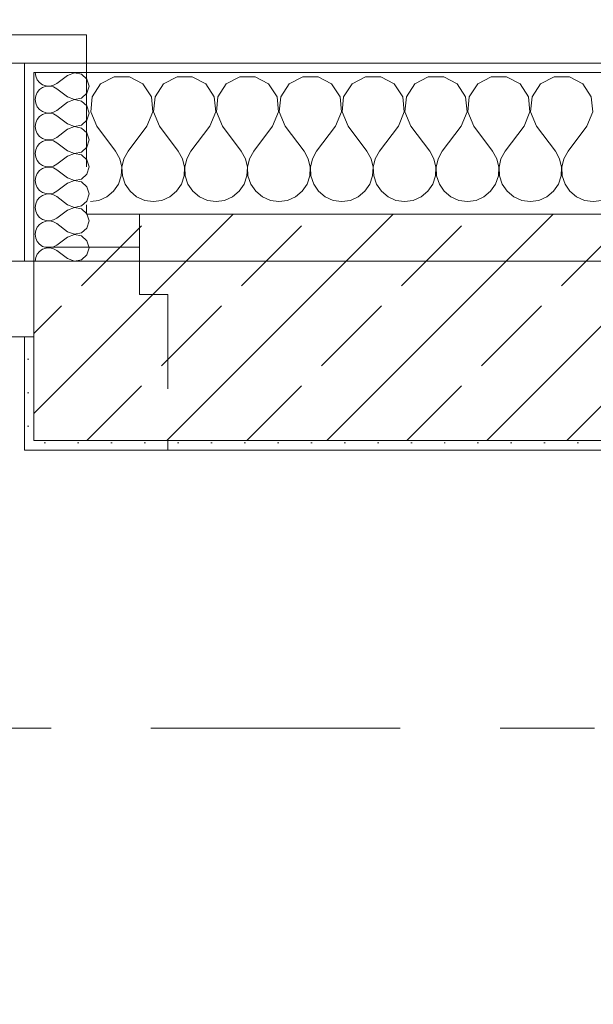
# Model space of a CAD drawing. Header units: metres. Extents: x -3.6 to 84.5, y -11 to 16.8.
# Tile 550 of 656: x 50.125 to 50.734, y 12.857 to 13.901. Entities that reach past the tile are written whole.
import ezdxf

# ---------------------------------------------------------------- set-up
doc = ezdxf.new("R2010")
doc.units = ezdxf.units.M
doc.header["$MEASUREMENT"] = 0
for name, pattern in [('Punktlinie eng', [0.0375, 0.0125, -0.025]), ('Strichlinie doppelt', [0.546806, 0.264583, -0.105833, 0.070556, -0.105833]), ('Untersicht', [0.1, 0.075, -0.025]), ('Wipeout_Contour', [1, 0, -1])]:
    doc.linetypes.add(name, pattern=pattern)
for name, color, linetype in [('152 - Bemaßung_ Beschriftung.Ausbau', 7, 'Continuous'), ('451 - Universal.Achsen Raster', 7, 'Continuous'), ('604 - Struktur.Wand Aussen', 7, 'Continuous'), ('610 - Struktur.Treppe_ Rampe', 7, 'Continuous'), ('613 - Struktur.Fassade', 7, 'Continuous')]:
    doc.layers.add(name, color=color, linetype=linetype)
doc.styles.add('ERSTELLTER_STIL_2', font='txt')
doc.dimstyles.new('ERSTELLTER_STIL__1', dxfattribs={"dimtxt": 0.1, "dimasz": 0.0532, "dimexe": 0.18, "dimexo": 0.0625, "dimgap": 0, "dimtad": 1, "dimzin": 0, "dimdsep": 46, "dimtxsty": 'ERSTELLTER_STIL_2', "dimblk": 'ARROWHEAD_2', "dimblk1": 'ARROWHEAD_2', "dimblk2": 'ARROWHEAD_2', "dimcen": 0.09, "dimse1": 1, "dimse2": 1, "dimclrd": 7, "dimclre": 7, "dimclrt": 7, "dimazin": 0, "dimtfac": 1, "dimtdec": 4, "dimtmove": 0, "dimatfit": 3, "dimfxl": 1, "dimtolj": 1, "dimtzin": 0, "dimarcsym": 0})
doc.dimstyles.new('ERSTELLTER_STIL__3', dxfattribs={"dimtxt": 0.1, "dimasz": 0.0532, "dimexe": 0.18, "dimexo": 0.0625, "dimgap": 0, "dimtad": 1, "dimtih": 1, "dimtoh": 1, "dimzin": 0, "dimdsep": 46, "dimtxsty": 'ERSTELLTER_STIL_2', "dimblk": 'ARROWHEAD_2', "dimblk1": 'ARROWHEAD_2', "dimblk2": 'ARROWHEAD_2', "dimcen": 0.09, "dimse1": 1, "dimse2": 1, "dimclrd": 7, "dimclre": 7, "dimclrt": 7, "dimazin": 0, "dimtfac": 1, "dimtdec": 4, "dimtmove": 0, "dimatfit": 3, "dimfxl": 1, "dimtolj": 1, "dimtzin": 0, "dimarcsym": 0})
doc.dimstyles.new('ERSTELLTER_STIL__5', dxfattribs={"dimtxt": 0.18, "dimasz": 0.00912, "dimexe": 0.18, "dimexo": 0.0625, "dimgap": 0, "dimtad": 0, "dimtih": 1, "dimtoh": 1, "dimdec": 4, "dimzin": 0, "dimdsep": 46, "dimcen": 0.09, "dimadec": 0, "dimazin": 0, "dimtfac": 1, "dimtdec": 4, "dimtmove": 0, "dimatfit": 3, "dimldrblk": 'ARROWHEAD_11', "dimfxl": 1, "dimtolj": 1, "dimtzin": 0, "dimarcsym": 0})
pattern_1 = [(0, (0, 0), (0, 0.08660254), [0, -0.05]), (0, (0.025, 0.0433), (0, 0.08660254), [0, -0.05])]
pattern_2 = [(45, (0, 0), (-0.01767767, 0.01767767), [0, -0.025])]

# ---------------------------------------------------------------- blocks, each defined once
blk = doc.blocks.new('*X46')
at = {"layer": '604 - Struktur.Wand Aussen', "color": 7, "linetype": 'Continuous', "lineweight": 5}
for p, q in [((50.2252, 13.8407), (50.2109, 13.833)), ((50.2415, 13.8407), (50.2252, 13.8407)), ((50.2558, 13.833), (50.2415, 13.8407)), ((50.2919, 13.8407), (50.2776, 13.833)), ((50.3081, 13.8407), (50.2919, 13.8407)), ((50.3224, 13.833), (50.3081, 13.8407)), ((50.3585, 13.8407), (50.3442, 13.833)), ((50.3748, 13.8407), (50.3585, 13.8407)), ((50.3891, 13.833), (50.3748, 13.8407)), ((50.4252, 13.8407), (50.4109, 13.833)), ((50.4415, 13.8407), (50.4252, 13.8407)), ((50.4558, 13.833), (50.4415, 13.8407)), ((50.4919, 13.8407), (50.4776, 13.833)), ((50.5081, 13.8407), (50.4919, 13.8407)), ((50.5224, 13.833), (50.5081, 13.8407)), ((50.5585, 13.8407), (50.5442, 13.833)), ((50.5748, 13.8407), (50.5585, 13.8407)), ((50.5891, 13.833), (50.5748, 13.8407)), ((50.6252, 13.8407), (50.6109, 13.833)), ((50.6415, 13.8407), (50.6252, 13.8407)), ((50.6558, 13.833), (50.6415, 13.8407)), ((50.6919, 13.8407), (50.6776, 13.833)), ((50.7081, 13.8407), (50.6919, 13.8407)), ((50.7224, 13.833), (50.7081, 13.8407)), ((50.2109, 13.833), (50.2019, 13.8195)), ((50.2648, 13.8195), (50.2558, 13.833)), ((50.2776, 13.833), (50.2686, 13.8195)), ((50.3314, 13.8195), (50.3224, 13.833)), ((50.3442, 13.833), (50.3352, 13.8195)), ((50.3981, 13.8195), (50.3891, 13.833)), ((50.4109, 13.833), (50.4019, 13.8195)), ((50.4648, 13.8195), (50.4558, 13.833)), ((50.4776, 13.833), (50.4686, 13.8195)), ((50.5314, 13.8195), (50.5224, 13.833)), ((50.5442, 13.833), (50.5352, 13.8195)), ((50.5981, 13.8195), (50.5891, 13.833)), ((50.6109, 13.833), (50.6019, 13.8195)), ((50.6648, 13.8195), (50.6558, 13.833)), ((50.6776, 13.833), (50.6686, 13.8195)), ((50.7314, 13.8195), (50.7224, 13.833)), ((50.2019, 13.8195), (50.2004, 13.8033)), ((50.2663, 13.8033), (50.2648, 13.8195)), ((50.2686, 13.8195), (50.267, 13.8033)), ((50.333, 13.8033), (50.3314, 13.8195)), ((50.3352, 13.8195), (50.3337, 13.8033)), ((50.3996, 13.8033), (50.3981, 13.8195)), ((50.4019, 13.8195), (50.4004, 13.8033)), ((50.4663, 13.8033), (50.4648, 13.8195)), ((50.4686, 13.8195), (50.467, 13.8033)), ((50.533, 13.8033), (50.5314, 13.8195)), ((50.5352, 13.8195), (50.5337, 13.8033)), ((50.5996, 13.8033), (50.5981, 13.8195)), ((50.6019, 13.8195), (50.6004, 13.8033)), ((50.6663, 13.8033), (50.6648, 13.8195)), ((50.6686, 13.8195), (50.667, 13.8033)), ((50.733, 13.8033), (50.7314, 13.8195)), ((50.2004, 13.8033), (50.2067, 13.7883)), ((50.26, 13.7883), (50.2663, 13.8033)), ((50.267, 13.8033), (50.2733, 13.7883)), ((50.3267, 13.7883), (50.333, 13.8033)), ((50.3337, 13.8033), (50.34, 13.7883)), ((50.3933, 13.7883), (50.3996, 13.8033)), ((50.4004, 13.8033), (50.4067, 13.7883)), ((50.46, 13.7883), (50.4663, 13.8033)), ((50.467, 13.8033), (50.4733, 13.7883)), ((50.5267, 13.7883), (50.533, 13.8033)), ((50.5337, 13.8033), (50.54, 13.7883)), ((50.5933, 13.7883), (50.5996, 13.8033)), ((50.6004, 13.8033), (50.6067, 13.7883)), ((50.66, 13.7883), (50.6663, 13.8033)), ((50.667, 13.8033), (50.6733, 13.7883)), ((50.7267, 13.7883), (50.733, 13.8033)), ((50.2067, 13.7883), (50.2267, 13.7617)), ((50.26, 13.7883), (50.24, 13.7617)), ((50.2733, 13.7883), (50.2933, 13.7617)), ((50.3267, 13.7883), (50.3067, 13.7617)), ((50.34, 13.7883), (50.36, 13.7617)), ((50.3933, 13.7883), (50.3733, 13.7617)), ((50.4067, 13.7883), (50.4267, 13.7617)), ((50.46, 13.7883), (50.44, 13.7617)), ((50.4733, 13.7883), (50.4933, 13.7617)), ((50.5267, 13.7883), (50.5067, 13.7617)), ((50.54, 13.7883), (50.56, 13.7617)), ((50.5933, 13.7883), (50.5733, 13.7617)), ((50.6067, 13.7883), (50.6267, 13.7617)), ((50.66, 13.7883), (50.64, 13.7617)), ((50.6733, 13.7883), (50.6933, 13.7617)), ((50.7267, 13.7883), (50.7067, 13.7617)), ((50.2311, 13.7536), (50.2267, 13.7617)), ((50.24, 13.7617), (50.2355, 13.7536)), ((50.2978, 13.7536), (50.2933, 13.7617)), ((50.3067, 13.7617), (50.3022, 13.7536)), ((50.3645, 13.7536), (50.36, 13.7617)), ((50.3733, 13.7617), (50.3689, 13.7536)), ((50.4311, 13.7536), (50.4267, 13.7617)), ((50.44, 13.7617), (50.4355, 13.7536)), ((50.4978, 13.7536), (50.4933, 13.7617)), ((50.5067, 13.7617), (50.5022, 13.7536)), ((50.5645, 13.7536), (50.56, 13.7617)), ((50.5733, 13.7617), (50.5689, 13.7536)), ((50.6311, 13.7536), (50.6267, 13.7617)), ((50.64, 13.7617), (50.6355, 13.7536)), ((50.6978, 13.7536), (50.6933, 13.7617)), ((50.7067, 13.7617), (50.7022, 13.7536)), ((50.2332, 13.7447), (50.2311, 13.7536)), ((50.2328, 13.7355), (50.2332, 13.7447)), ((50.2355, 13.7536), (50.2335, 13.7447)), ((50.2335, 13.7447), (50.2339, 13.7355)), ((50.2999, 13.7447), (50.2978, 13.7536)), ((50.2994, 13.7355), (50.2999, 13.7447)), ((50.3022, 13.7536), (50.3001, 13.7447)), ((50.3001, 13.7447), (50.3006, 13.7355)), ((50.3665, 13.7447), (50.3645, 13.7536)), ((50.3661, 13.7355), (50.3665, 13.7447)), ((50.3689, 13.7536), (50.3668, 13.7447)), ((50.3668, 13.7447), (50.3672, 13.7355)), ((50.4332, 13.7447), (50.4311, 13.7536)), ((50.4328, 13.7355), (50.4332, 13.7447)), ((50.4355, 13.7536), (50.4335, 13.7447)), ((50.4335, 13.7447), (50.4339, 13.7355)), ((50.4999, 13.7447), (50.4978, 13.7536)), ((50.4994, 13.7355), (50.4999, 13.7447)), ((50.5022, 13.7536), (50.5001, 13.7447)), ((50.5001, 13.7447), (50.5006, 13.7355)), ((50.5665, 13.7447), (50.5645, 13.7536)), ((50.5661, 13.7355), (50.5665, 13.7447)), ((50.5689, 13.7536), (50.5668, 13.7447)), ((50.5668, 13.7447), (50.5672, 13.7355)), ((50.6332, 13.7447), (50.6311, 13.7536)), ((50.6328, 13.7355), (50.6332, 13.7447)), ((50.6355, 13.7536), (50.6335, 13.7447)), ((50.6335, 13.7447), (50.6339, 13.7355)), ((50.6999, 13.7447), (50.6978, 13.7536)), ((50.6994, 13.7355), (50.6999, 13.7447)), ((50.7022, 13.7536), (50.7001, 13.7447)), ((50.7001, 13.7447), (50.7006, 13.7355)), ((50.2298, 13.7268), (50.2328, 13.7355)), ((50.2339, 13.7355), (50.2369, 13.7268)), ((50.2965, 13.7268), (50.2994, 13.7355)), ((50.3006, 13.7355), (50.3035, 13.7268)), ((50.3631, 13.7268), (50.3661, 13.7355)), ((50.3672, 13.7355), (50.3702, 13.7268)), ((50.4298, 13.7268), (50.4328, 13.7355)), ((50.4339, 13.7355), (50.4369, 13.7268)), ((50.4965, 13.7268), (50.4994, 13.7355)), ((50.5006, 13.7355), (50.5035, 13.7268)), ((50.5631, 13.7268), (50.5661, 13.7355)), ((50.5672, 13.7355), (50.5702, 13.7268)), ((50.6298, 13.7268), (50.6328, 13.7355)), ((50.6339, 13.7355), (50.6369, 13.7268)), ((50.6965, 13.7268), (50.6994, 13.7355)), ((50.7006, 13.7355), (50.7035, 13.7268)), ((50.2246, 13.7192), (50.2298, 13.7268)), ((50.2369, 13.7268), (50.2421, 13.7192)), ((50.2913, 13.7192), (50.2965, 13.7268)), ((50.3035, 13.7268), (50.3087, 13.7192)), ((50.3579, 13.7192), (50.3631, 13.7268)), ((50.3702, 13.7268), (50.3754, 13.7192)), ((50.4246, 13.7192), (50.4298, 13.7268)), ((50.4369, 13.7268), (50.4421, 13.7192)), ((50.4913, 13.7192), (50.4965, 13.7268)), ((50.5035, 13.7268), (50.5087, 13.7192)), ((50.5579, 13.7192), (50.5631, 13.7268)), ((50.5702, 13.7268), (50.5754, 13.7192)), ((50.6246, 13.7192), (50.6298, 13.7268)), ((50.6369, 13.7268), (50.6421, 13.7192)), ((50.6913, 13.7192), (50.6965, 13.7268)), ((50.7035, 13.7268), (50.7087, 13.7192)), ((50.2091, 13.7096), (50.2175, 13.7133)), ((50.2175, 13.7133), (50.2246, 13.7192)), ((50.2421, 13.7192), (50.2491, 13.7133)), ((50.2491, 13.7133), (50.2576, 13.7096)), ((50.2758, 13.7096), (50.2842, 13.7133)), ((50.2842, 13.7133), (50.2913, 13.7192)), ((50.3087, 13.7192), (50.3158, 13.7133)), ((50.3158, 13.7133), (50.3242, 13.7096)), ((50.3424, 13.7096), (50.3509, 13.7133)), ((50.3509, 13.7133), (50.3579, 13.7192)), ((50.3754, 13.7192), (50.3825, 13.7133)), ((50.3825, 13.7133), (50.3909, 13.7096)), ((50.4091, 13.7096), (50.4175, 13.7133)), ((50.4175, 13.7133), (50.4246, 13.7192)), ((50.4421, 13.7192), (50.4491, 13.7133)), ((50.4491, 13.7133), (50.4576, 13.7096)), ((50.4758, 13.7096), (50.4842, 13.7133)), ((50.4842, 13.7133), (50.4913, 13.7192)), ((50.5087, 13.7192), (50.5158, 13.7133)), ((50.5158, 13.7133), (50.5242, 13.7096)), ((50.5424, 13.7096), (50.5509, 13.7133)), ((50.5509, 13.7133), (50.5579, 13.7192)), ((50.5754, 13.7192), (50.5825, 13.7133)), ((50.5825, 13.7133), (50.5909, 13.7096)), ((50.6091, 13.7096), (50.6175, 13.7133)), ((50.6175, 13.7133), (50.6246, 13.7192)), ((50.6421, 13.7192), (50.6491, 13.7133)), ((50.6491, 13.7133), (50.6576, 13.7096)), ((50.6758, 13.7096), (50.6842, 13.7133)), ((50.6842, 13.7133), (50.6913, 13.7192)), ((50.7087, 13.7192), (50.7158, 13.7133)), ((50.7158, 13.7133), (50.7242, 13.7096)), ((50.2, 13.7083), (50.2091, 13.7096)), ((50.2576, 13.7096), (50.2667, 13.7083)), ((50.2667, 13.7083), (50.2758, 13.7096)), ((50.3242, 13.7096), (50.3333, 13.7083)), ((50.3333, 13.7083), (50.3424, 13.7096)), ((50.3909, 13.7096), (50.4, 13.7083)), ((50.4, 13.7083), (50.4091, 13.7096)), ((50.4576, 13.7096), (50.4667, 13.7083)), ((50.4667, 13.7083), (50.4758, 13.7096)), ((50.5242, 13.7096), (50.5333, 13.7083)), ((50.5333, 13.7083), (50.5424, 13.7096)), ((50.5909, 13.7096), (50.6, 13.7083)), ((50.6, 13.7083), (50.6091, 13.7096)), ((50.6576, 13.7096), (50.6667, 13.7083)), ((50.6667, 13.7083), (50.6758, 13.7096)), ((50.7242, 13.7096), (50.7333, 13.7083)), ((50.7333, 13.7083), (50.7424, 13.7096))]:
    blk.add_line(p, q, dxfattribs=at)
blk = doc.blocks.new('*X80')
at = {"layer": '604 - Struktur.Wand Aussen', "color": 7, "linetype": 'Continuous', "lineweight": 5}
for p, q in [((50.1414, 13.845), (50.142, 13.8411)), ((50.142, 13.8411), (50.1436, 13.8375)), ((50.1757, 13.8421), (50.1643, 13.8336)), ((50.183, 13.8449), (50.1757, 13.8421)), ((50.1907, 13.8435), (50.183, 13.8449)), ((50.1964, 13.8382), (50.1907, 13.8435)), ((50.1436, 13.8375), (50.1461, 13.8345)), ((50.1461, 13.8345), (50.1493, 13.8322)), ((50.1493, 13.8292), (50.1461, 13.827)), ((50.1493, 13.8322), (50.1531, 13.831)), ((50.1531, 13.8305), (50.1493, 13.8292)), ((50.1531, 13.831), (50.157, 13.8308)), ((50.157, 13.8307), (50.1531, 13.8305)), ((50.157, 13.8308), (50.1608, 13.8317)), ((50.1608, 13.8298), (50.157, 13.8307)), ((50.1608, 13.8317), (50.1643, 13.8336)), ((50.1643, 13.8279), (50.1608, 13.8298)), ((50.1986, 13.8307), (50.1964, 13.8382)), ((50.1964, 13.8232), (50.1986, 13.8307)), ((50.142, 13.8203), (50.1414, 13.8164)), ((50.1436, 13.8239), (50.142, 13.8203)), ((50.1461, 13.827), (50.1436, 13.8239)), ((50.1757, 13.8193), (50.1643, 13.8279)), ((50.1757, 13.8193), (50.183, 13.8165)), ((50.183, 13.8165), (50.1907, 13.8179)), ((50.1907, 13.8179), (50.1964, 13.8232)), ((50.1414, 13.8164), (50.142, 13.8125)), ((50.142, 13.8125), (50.1436, 13.8089)), ((50.1436, 13.8089), (50.1461, 13.8059)), ((50.1757, 13.8136), (50.1643, 13.805)), ((50.183, 13.8164), (50.1757, 13.8136)), ((50.1907, 13.8149), (50.183, 13.8164)), ((50.1964, 13.8097), (50.1907, 13.8149)), ((50.1986, 13.8021), (50.1964, 13.8097)), ((50.1461, 13.7984), (50.1436, 13.7954)), ((50.1461, 13.8059), (50.1493, 13.8037)), ((50.1493, 13.8006), (50.1461, 13.7984)), ((50.1493, 13.8037), (50.1531, 13.8024)), ((50.1531, 13.8019), (50.1493, 13.8006)), ((50.1531, 13.8024), (50.157, 13.8022)), ((50.157, 13.8021), (50.1531, 13.8019)), ((50.157, 13.8022), (50.1608, 13.8031)), ((50.1608, 13.8012), (50.157, 13.8021)), ((50.1608, 13.8031), (50.1643, 13.805)), ((50.1643, 13.7993), (50.1608, 13.8012)), ((50.1757, 13.7907), (50.1643, 13.7993)), ((50.1964, 13.7946), (50.1986, 13.8021)), ((50.142, 13.7918), (50.1414, 13.7879)), ((50.1414, 13.7879), (50.142, 13.784)), ((50.1436, 13.7954), (50.142, 13.7918)), ((50.1757, 13.7907), (50.183, 13.7879)), ((50.183, 13.7878), (50.1757, 13.785)), ((50.183, 13.7879), (50.1907, 13.7894)), ((50.1907, 13.7863), (50.183, 13.7878)), ((50.1907, 13.7894), (50.1964, 13.7946)), ((50.1964, 13.7811), (50.1907, 13.7863)), ((50.142, 13.784), (50.1436, 13.7803)), ((50.1436, 13.7803), (50.1461, 13.7773)), ((50.1461, 13.7773), (50.1493, 13.7751)), ((50.1608, 13.7745), (50.1643, 13.7764)), ((50.1757, 13.785), (50.1643, 13.7764)), ((50.1986, 13.7736), (50.1964, 13.7811)), ((50.1436, 13.7668), (50.142, 13.7632)), ((50.1461, 13.7698), (50.1436, 13.7668)), ((50.1493, 13.7721), (50.1461, 13.7698)), ((50.1493, 13.7751), (50.1531, 13.7738)), ((50.1531, 13.7733), (50.1493, 13.7721)), ((50.1531, 13.7738), (50.157, 13.7736)), ((50.157, 13.7735), (50.1531, 13.7733)), ((50.157, 13.7736), (50.1608, 13.7745)), ((50.1608, 13.7726), (50.157, 13.7735)), ((50.1643, 13.7707), (50.1608, 13.7726)), ((50.1757, 13.7621), (50.1643, 13.7707)), ((50.1907, 13.7608), (50.1964, 13.7661)), ((50.1964, 13.7661), (50.1986, 13.7736)), ((50.142, 13.7632), (50.1414, 13.7593)), ((50.1414, 13.7593), (50.142, 13.7554)), ((50.142, 13.7554), (50.1436, 13.7518)), ((50.1757, 13.7564), (50.1643, 13.7479)), ((50.1757, 13.7621), (50.183, 13.7593)), ((50.183, 13.7592), (50.1757, 13.7564)), ((50.183, 13.7593), (50.1907, 13.7608)), ((50.1907, 13.7578), (50.183, 13.7592)), ((50.1964, 13.7525), (50.1907, 13.7578)), ((50.1436, 13.7518), (50.1461, 13.7487)), ((50.1461, 13.7487), (50.1493, 13.7465)), ((50.1493, 13.7465), (50.1531, 13.7452)), ((50.1531, 13.7448), (50.1493, 13.7435)), ((50.1531, 13.7452), (50.157, 13.7451)), ((50.157, 13.7449), (50.1531, 13.7448)), ((50.157, 13.7451), (50.1608, 13.7459)), ((50.1608, 13.7441), (50.157, 13.7449)), ((50.1608, 13.7459), (50.1643, 13.7479)), ((50.1986, 13.745), (50.1964, 13.7525)), ((50.1964, 13.7375), (50.1986, 13.745)), ((50.142, 13.7346), (50.1414, 13.7307)), ((50.1436, 13.7382), (50.142, 13.7346)), ((50.1461, 13.7413), (50.1436, 13.7382)), ((50.1493, 13.7435), (50.1461, 13.7413)), ((50.1643, 13.7421), (50.1608, 13.7441)), ((50.1757, 13.7336), (50.1643, 13.7421)), ((50.1907, 13.7322), (50.1964, 13.7375)), ((50.1414, 13.7307), (50.142, 13.7268)), ((50.142, 13.7268), (50.1436, 13.7232)), ((50.1757, 13.7279), (50.1643, 13.7193)), ((50.1757, 13.7336), (50.183, 13.7308)), ((50.183, 13.7307), (50.1757, 13.7279)), ((50.183, 13.7308), (50.1907, 13.7322)), ((50.1907, 13.7292), (50.183, 13.7307)), ((50.1964, 13.7239), (50.1907, 13.7292)), ((50.1986, 13.7164), (50.1964, 13.7239)), ((50.1436, 13.7232), (50.1461, 13.7202)), ((50.1461, 13.7202), (50.1493, 13.7179)), ((50.1493, 13.7149), (50.1461, 13.7127)), ((50.1493, 13.7179), (50.1531, 13.7167)), ((50.1531, 13.7162), (50.1493, 13.7149)), ((50.1531, 13.7167), (50.157, 13.7165)), ((50.157, 13.7164), (50.1531, 13.7162)), ((50.157, 13.7165), (50.1608, 13.7174)), ((50.1608, 13.7155), (50.157, 13.7164)), ((50.1608, 13.7174), (50.1643, 13.7193)), ((50.1643, 13.7136), (50.1608, 13.7155)), ((50.1757, 13.705), (50.1643, 13.7136)), ((50.1964, 13.7089), (50.1986, 13.7164)), ((50.142, 13.706), (50.1414, 13.7021)), ((50.1436, 13.7097), (50.142, 13.706)), ((50.1461, 13.7127), (50.1436, 13.7097)), ((50.1757, 13.705), (50.183, 13.7022)), ((50.183, 13.7022), (50.1907, 13.7037)), ((50.1907, 13.7037), (50.1964, 13.7089)), ((50.1414, 13.7021), (50.142, 13.6982)), ((50.142, 13.6982), (50.1436, 13.6946)), ((50.1436, 13.6946), (50.1461, 13.6916)), ((50.1757, 13.6993), (50.1643, 13.6907)), ((50.183, 13.7021), (50.1757, 13.6993)), ((50.1907, 13.7006), (50.183, 13.7021)), ((50.1964, 13.6954), (50.1907, 13.7006)), ((50.1986, 13.6879), (50.1964, 13.6954)), ((50.1461, 13.6841), (50.1436, 13.6811)), ((50.1461, 13.6916), (50.1493, 13.6894)), ((50.1493, 13.6863), (50.1461, 13.6841)), ((50.1493, 13.6894), (50.1531, 13.6881)), ((50.1531, 13.6876), (50.1493, 13.6863)), ((50.1531, 13.6881), (50.157, 13.6879)), ((50.157, 13.6878), (50.1531, 13.6876)), ((50.157, 13.6879), (50.1608, 13.6888)), ((50.1608, 13.6869), (50.157, 13.6878)), ((50.1608, 13.6888), (50.1643, 13.6907)), ((50.1643, 13.685), (50.1608, 13.6869)), ((50.1757, 13.6764), (50.1643, 13.685)), ((50.1964, 13.6803), (50.1986, 13.6879)), ((50.142, 13.6775), (50.1414, 13.6736)), ((50.1414, 13.6736), (50.142, 13.6697)), ((50.1436, 13.6811), (50.142, 13.6775)), ((50.1757, 13.6764), (50.183, 13.6736)), ((50.183, 13.6735), (50.1757, 13.6707)), ((50.183, 13.6736), (50.1907, 13.6751)), ((50.1907, 13.6721), (50.183, 13.6735)), ((50.1907, 13.6751), (50.1964, 13.6803)), ((50.1964, 13.6668), (50.1907, 13.6721)), ((50.142, 13.6697), (50.1436, 13.6661)), ((50.1436, 13.6661), (50.1461, 13.663)), ((50.1461, 13.663), (50.1493, 13.6608)), ((50.1608, 13.6602), (50.1643, 13.6621)), ((50.1757, 13.6707), (50.1643, 13.6621)), ((50.1986, 13.6593), (50.1964, 13.6668)), ((50.1436, 13.6525), (50.142, 13.6489)), ((50.1461, 13.6555), (50.1436, 13.6525)), ((50.1493, 13.6578), (50.1461, 13.6555)), ((50.1493, 13.6608), (50.1531, 13.6595)), ((50.1531, 13.659), (50.1493, 13.6578)), ((50.1531, 13.6595), (50.157, 13.6593)), ((50.157, 13.6592), (50.1531, 13.659)), ((50.157, 13.6593), (50.1608, 13.6602)), ((50.1608, 13.6583), (50.157, 13.6592)), ((50.1643, 13.6564), (50.1608, 13.6583)), ((50.1757, 13.6479), (50.1643, 13.6564)), ((50.1907, 13.6465), (50.1964, 13.6518)), ((50.1964, 13.6518), (50.1986, 13.6593)), ((50.142, 13.6489), (50.1414, 13.645)), ((50.1757, 13.6479), (50.183, 13.6451)), ((50.183, 13.6451), (50.1907, 13.6465))]:
    blk.add_line(p, q, dxfattribs=at)
blk = doc.blocks.new('ARROWHEAD_11')
at = {"color": 0, "linetype": 'Continuous', "lineweight": 0}
blk.add_line((0, 0), (-1, 0), dxfattribs=at)
at = {"color": 0, "linetype": 'Continuous', "lineweight": 0, "const_width": 0.25, "flags": 128}
blk.add_lwpolyline([(-0.125, 0, 1), (0.125, 0, 1)], format="xyb", close=True, dxfattribs=at)
blk = doc.blocks.new('*D305')
at = {"layer": '152 - Bemaßung_ Beschriftung.Ausbau', "color": 7, "linetype": 'Continuous', "lineweight": 5}
for p, q in [((63.4, 13.7152), (63.47, 13.6748)), ((63.435, 7.935), (63.435, 13.695))]:
    blk.add_line(p, q, dxfattribs=at)
blk = doc.blocks.new('ARROWHEAD_2')
at = {"color": 0, "linetype": 'Continuous', "lineweight": 0}
for p, q in [((-0.378, -0.655), (0.378, 0.655)), ((0, 0), (-1, 0))]:
    blk.add_line(p, q, dxfattribs=at)
blk = doc.blocks.new('*D306')
at = {"layer": '152 - Bemaßung_ Beschriftung.Ausbau', "color": 7, "linetype": 'Continuous', "lineweight": 5}
for p, q in [((63.435, 13.845), (63.435, 13.8792)), ((63.47, 13.8248), (63.4, 13.8652)), ((63.4875, 13.845), (63.3825, 13.845)), ((63.435, 13.695), (63.435, 13.845)), ((63.4, 13.7152), (63.47, 13.6748)), ((63.4875, 13.695), (63.3825, 13.695)), ((63.435, 7.935), (63.435, 13.695))]:
    blk.add_line(p, q, dxfattribs=at)
blk = doc.blocks.new('*D319')
at = {"layer": '152 - Bemaßung_ Beschriftung.Ausbau', "color": 7, "linetype": 'Continuous', "lineweight": 5}
for p, q in [((64.4, 13.7152), (64.47, 13.6748)), ((64.435, 13.455), (64.435, 13.695))]:
    blk.add_line(p, q, dxfattribs=at)
blk = doc.blocks.new('*D320')
at = {"layer": '152 - Bemaßung_ Beschriftung.Ausbau', "color": 7, "linetype": 'Continuous', "lineweight": 5}
for p, q in [((64.435, 13.845), (64.435, 13.8792)), ((64.47, 13.8248), (64.4, 13.8652)), ((64.4875, 13.845), (64.3825, 13.845)), ((64.435, 13.695), (64.435, 13.845)), ((64.4, 13.7152), (64.47, 13.6748)), ((64.4875, 13.695), (64.3825, 13.695)), ((64.435, 13.455), (64.435, 13.695))]:
    blk.add_line(p, q, dxfattribs=at)
at = {"layer": '152 - Bemaßung_ Beschriftung.Ausbau', "color": 7, "lineweight": 5, "insert": (64.415, 13.8652), "char_height": 0.1, "attachment_point": 7, "rotation": 90, "style": 'ERSTELLTER_STIL_2'}
blk.add_mtext('\\A1;{\\pql;\\fArial|b0|i0|c0|p38;15}', dxfattribs=at)
blk = doc.blocks.new('*D349')
at = {"layer": '152 - Bemaßung_ Beschriftung.Ausbau', "color": 7, "linetype": 'Continuous', "lineweight": 5}
for p, q in [((48.15, 14.8025), (48.15, 14.9075)), ((46.7302, 14.89), (46.6898, 14.82)), ((48.1702, 14.89), (48.1298, 14.82)), ((46.71, 14.855), (48.15, 14.855)), ((48.15, 14.855), (50.14, 14.855))]:
    blk.add_line(p, q, dxfattribs=at)
at = {"layer": '152 - Bemaßung_ Beschriftung.Ausbau', "color": 7, "lineweight": 5, "insert": (47.297, 14.875), "char_height": 0.1, "attachment_point": 7, "style": 'ERSTELLTER_STIL_2'}
blk.add_mtext('\\A1;{\\pql;\\fArial|b0|i0|c0|p38;1,44}', dxfattribs=at)
blk = doc.blocks.new('*D350')
at = {"layer": '152 - Bemaßung_ Beschriftung.Ausbau', "color": 7, "linetype": 'Continuous', "lineweight": 5}
for p, q in [((50.14, 14.8025), (50.14, 14.9075)), ((48.1702, 14.89), (48.1298, 14.82)), ((50.1602, 14.89), (50.1198, 14.82)), ((48.15, 14.855), (50.14, 14.855)), ((50.14, 14.855), (51.565, 14.855))]:
    blk.add_line(p, q, dxfattribs=at)
at = {"layer": '152 - Bemaßung_ Beschriftung.Ausbau', "color": 7, "lineweight": 5, "char_height": 0.1, "attachment_point": 7, "style": 'ERSTELLTER_STIL_2'}
for s, insert in [('\\A1;{\\pql;\\fArial|b0|i0|c0|p38;1,99}', (49.012, 14.875)), ('\\A1;{\\pql;\\fArial|b0|i0|c0|p38;2,60}', (49.012, 14.735))]:
    blk.add_mtext(s, dxfattribs=dict(at, insert=insert))
blk = doc.blocks.new('*D351')
at = {"layer": '152 - Bemaßung_ Beschriftung.Ausbau', "color": 7, "linetype": 'Continuous', "lineweight": 5}
for p, q in [((51.565, 14.8025), (51.565, 14.9075)), ((50.1602, 14.89), (50.1198, 14.82)), ((51.5852, 14.89), (51.5448, 14.82)), ((50.14, 14.855), (51.565, 14.855)), ((51.565, 14.855), (53.965, 14.855))]:
    blk.add_line(p, q, dxfattribs=at)
at = {"layer": '152 - Bemaßung_ Beschriftung.Ausbau', "color": 7, "lineweight": 5, "insert": (50.6944, 14.8556), "char_height": 0.1, "attachment_point": 7, "style": 'ERSTELLTER_STIL_2'}
blk.add_mtext('\\A1;{\\pql;\\fArial|b0|i0|c0|p38;1,42\\fArial|b0|i0|c0|p38;\\A1{\\H.66x;\\S5^  ;}}', dxfattribs=at)
blk = doc.blocks.new('*D385')
at = {"layer": '152 - Bemaßung_ Beschriftung.Ausbau', "color": 7, "linetype": 'Continuous', "lineweight": 5}
for p, q in [((47.41, 15.3025), (47.41, 15.4075)), ((47.2802, 15.39), (47.2398, 15.32)), ((47.4302, 15.39), (47.3898, 15.32)), ((47.26, 15.355), (47.41, 15.355)), ((47.41, 15.355), (50.84, 15.355))]:
    blk.add_line(p, q, dxfattribs=at)
blk = doc.blocks.new('*D386')
at = {"layer": '152 - Bemaßung_ Beschriftung.Ausbau', "color": 7, "linetype": 'Continuous', "lineweight": 5}
for p, q in [((50.84, 15.3025), (50.84, 15.4075)), ((47.4302, 15.39), (47.3898, 15.32)), ((50.8602, 15.39), (50.8198, 15.32)), ((47.41, 15.355), (50.84, 15.355)), ((50.84, 15.355), (50.99, 15.355))]:
    blk.add_line(p, q, dxfattribs=at)
at = {"layer": '152 - Bemaßung_ Beschriftung.Ausbau', "color": 7, "lineweight": 5, "char_height": 0.1, "attachment_point": 7, "style": 'ERSTELLTER_STIL_2'}
for s, insert in [('\\A1;{\\pql;\\fArial|b0|i0|c0|p38;3,43}', (48.9161, 15.375)), ('\\A1;{\\pql;\\fArial|b0|i0|c0|p38;15}', (50.668, 15.375))]:
    blk.add_mtext(s, dxfattribs=dict(at, insert=insert))
blk = doc.blocks.new('*D424')
at = {"layer": '152 - Bemaßung_ Beschriftung.Ausbau', "color": 7, "linetype": 'Continuous', "lineweight": 5}
for p, q in [((47.48, 15.8025), (47.48, 15.9075)), ((47.2002, 15.89), (47.1598, 15.82)), ((47.5002, 15.89), (47.4598, 15.82)), ((47.18, 15.855), (47.48, 15.855)), ((47.48, 15.855), (50.78, 15.855))]:
    blk.add_line(p, q, dxfattribs=at)
at = {"layer": '152 - Bemaßung_ Beschriftung.Ausbau', "color": 7, "lineweight": 5, "insert": (47.2541, 15.875), "char_height": 0.1, "attachment_point": 7, "style": 'ERSTELLTER_STIL_2'}
blk.add_mtext('\\A1;{\\pql;\\fArial|b0|i0|c0|p38;30}', dxfattribs=at)
blk = doc.blocks.new('*D425')
at = {"layer": '152 - Bemaßung_ Beschriftung.Ausbau', "color": 7, "linetype": 'Continuous', "lineweight": 5}
for p, q in [((50.78, 15.8025), (50.78, 15.9075)), ((47.5002, 15.89), (47.4598, 15.82)), ((50.8002, 15.89), (50.7598, 15.82)), ((47.48, 15.855), (50.78, 15.855)), ((50.78, 15.855), (51.08, 15.855))]:
    blk.add_line(p, q, dxfattribs=at)
at = {"layer": '152 - Bemaßung_ Beschriftung.Ausbau', "color": 7, "lineweight": 5, "insert": (48.997, 15.875), "char_height": 0.1, "attachment_point": 7, "style": 'ERSTELLTER_STIL_2'}
blk.add_mtext('\\A1;{\\pql;\\fArial|b0|i0|c0|p38;3,30}', dxfattribs=at)
blk = doc.blocks.new('*D538')
at = {"layer": '152 - Bemaßung_ Beschriftung.Ausbau', "color": 7, "linetype": 'Continuous', "lineweight": 5}
for p, q in [((63.9, 13.4752), (63.97, 13.4348)), ((63.935, 8.2), (63.935, 13.455)), ((63.9, 8.2202), (63.97, 8.1798)), ((63.9875, 8.2), (63.8825, 8.2)), ((63.935, 8.15), (63.935, 8.2))]:
    blk.add_line(p, q, dxfattribs=at)
at = {"layer": '152 - Bemaßung_ Beschriftung.Ausbau', "color": 7, "lineweight": 5, "insert": (63.9344, 10.6694), "char_height": 0.1, "attachment_point": 7, "rotation": 90, "style": 'ERSTELLTER_STIL_2'}
blk.add_mtext('\\A1;{\\pql;\\fArial|b0|i0|c0|p38;5,25\\fArial|b0|i0|c0|p38;\\A1{\\H.66x;\\S5^  ;}}', dxfattribs=at)
blk = doc.blocks.new('*D539')
at = {"layer": '152 - Bemaßung_ Beschriftung.Ausbau', "color": 7, "linetype": 'Continuous', "lineweight": 5}
for p, q in [((63.9, 13.7152), (63.97, 13.6748)), ((63.935, 13.455), (63.935, 13.695)), ((63.9, 13.4752), (63.97, 13.4348)), ((63.9875, 13.455), (63.8825, 13.455)), ((63.935, 8.2), (63.935, 13.455))]:
    blk.add_line(p, q, dxfattribs=at)
at = {"layer": '152 - Bemaßung_ Beschriftung.Ausbau', "color": 7, "lineweight": 5, "insert": (63.915, 13.4991), "char_height": 0.1, "attachment_point": 7, "rotation": 90, "style": 'ERSTELLTER_STIL_2'}
blk.add_mtext('\\A1;{\\pql;\\fArial|b0|i0|c0|p38;24}', dxfattribs=at)
blk = doc.blocks.new('*D540')
at = {"layer": '152 - Bemaßung_ Beschriftung.Ausbau', "color": 7, "linetype": 'Continuous', "lineweight": 5}
for p, q in [((63.9, 13.7152), (63.97, 13.6748)), ((63.935, 13.455), (63.935, 13.695))]:
    blk.add_line(p, q, dxfattribs=at)
blk = doc.blocks.new('*D541')
at = {"layer": '152 - Bemaßung_ Beschriftung.Ausbau', "color": 7, "linetype": 'Continuous', "lineweight": 5}
for p, q in [((63.935, 13.845), (63.935, 13.8792)), ((63.97, 13.8248), (63.9, 13.8652)), ((63.9875, 13.845), (63.8825, 13.845)), ((63.935, 13.695), (63.935, 13.845)), ((63.9, 13.7152), (63.97, 13.6748)), ((63.9875, 13.695), (63.8825, 13.695)), ((63.935, 13.455), (63.935, 13.695))]:
    blk.add_line(p, q, dxfattribs=at)
at = {"layer": '152 - Bemaßung_ Beschriftung.Ausbau', "color": 7, "lineweight": 5, "insert": (63.915, 13.8652), "char_height": 0.1, "attachment_point": 7, "rotation": 90, "style": 'ERSTELLTER_STIL_2'}
blk.add_mtext('\\A1;{\\pql;\\fArial|b0|i0|c0|p38;15}', dxfattribs=at)

msp = doc.modelspace()

# ---------------------------------------------------------------- hatches: boundary and pattern name
at = {"layer": '604 - Struktur.Wand Aussen', "linetype": 'Continuous', "lineweight": 0, "true_color": 0x000000}
h = msp.add_hatch(dxfattribs=at)
h.set_pattern_fill('Verputz_0001', color=18, style=0, pattern_type=2)
h.set_pattern_definition(pattern_1)
h.paths.add_polyline_path([(51.655, 13.855), (50.14, 13.855), (50.14, 13.845), (51.655, 13.845)])

# ---------------------------------------------------------------- linework, layer by layer
at = {"layer": '604 - Struktur.Wand Aussen', "color": 7, "linetype": 'Punktlinie eng', "lineweight": 13}
for p, q in [((50.196, 13.885), (48.01, 13.885)), ((50.196, 13.855), (50.196, 13.885)), ((50.196, 13.855), (48.01, 13.855)), ((50.196, 13.855), (50.196, 13.845)), ((50.196, 13.845), (50.196, 13.705)), ((50.196, 13.705), (50.196, 13.695)), ((50.206, 13.695), (50.196, 13.695)), ((50.236, 13.695), (50.206, 13.695)), ((50.252, 13.695), (50.236, 13.695))]:
    msp.add_line(p, q, dxfattribs=at)
at = {"layer": '604 - Struktur.Wand Aussen', "color": 7, "linetype": 'Continuous', "lineweight": 5}
for p, q in [((50.13, 13.855), (50.13, 13.845)), ((50.14, 13.855), (50.13, 13.855)), ((50.13, 13.855), (50.13, 13.845)), ((50.13, 13.845), (50.13, 13.705)), ((50.13, 13.845), (50.13, 13.705)), ((50.2, 13.845), (50.14, 13.845)), ((51.625, 13.845), (50.2, 13.845)), ((50.13, 13.705), (50.13, 13.695)), ((50.13, 13.705), (50.13, 13.695))]:
    msp.add_line(p, q, dxfattribs=at)
at = {"layer": '604 - Struktur.Wand Aussen', "color": 7, "linetype": 'Continuous', "lineweight": 13}
msp.add_line((51.625, 13.695), (50.2, 13.695), dxfattribs=at)
at = {"layer": '604 - Struktur.Wand Aussen', "color": 7, "linetype": 'Continuous', "lineweight": 5, "flags": 128}
msp.add_lwpolyline([(51.655, 13.855), (50.14, 13.855)], dxfattribs=at)
at = {"layer": '613 - Struktur.Fassade', "color": 7, "linetype": 'Untersicht', "lineweight": 13}
for q in [(49.6495, 13.66), (50.252, 13.66)]:
    msp.add_line((50.252, 13.66), q, dxfattribs=at)

# ---------------------------------------------------------------- block references
at = {"layer": '604 - Struktur.Wand Aussen', "color": 7, "lineweight": 18}
msp.add_blockref('*X46', (0, 0), dxfattribs=at)

# ---------------------------------------------------------------- leaders
at = {"layer": '152 - Bemaßung_ Beschriftung.Ausbau', "color": 7, "linetype": 'Continuous', "lineweight": 9, "annotation_type": 0, "has_hookline": 1, "hookline_direction": 0, "text_width": 1.5939}
msp.add_leader([(49.1035, 13.695), (49.4753, 14.4341), (49.6412, 14.4341)], dimstyle='ERSTELLTER_STIL__5', dxfattribs=at)

# ---------------------------------------------------------------- wipeouts: each hides what was drawn before it
at = {"color": 254, "linetype": 'Wipeout_Contour', "lineweight": 0, "ltscale": 354.546897}
msp.add_wipeout([(50.84, 13.645), (47.41, 13.645), (47.41, 12.025), (49.03, 12.025), (49.22, 12.025), (49.22, 11.885), (50.84, 11.885)], dxfattribs=at).dxf.layer = '610 - Struktur.Treppe_ Rampe'

# ---------------------------------------------------------------- next in the draw order: hatches: boundary and pattern name
at = {"layer": '604 - Struktur.Wand Aussen', "linetype": 'Continuous', "lineweight": 0, "true_color": 0x000000}
h = msp.add_hatch(dxfattribs=at)
h.set_pattern_fill('Verputz_0001', color=18, style=0, pattern_type=2)
h.set_pattern_definition(pattern_1)
h.paths.add_polyline_path([(50.14, 13.855), (50.13, 13.855), (50.13, 13.645), (50.14, 13.645)])
h = msp.add_hatch(dxfattribs=at)
h.set_pattern_fill('Beton__Stahlbeton_0001', color=18, style=0, pattern_type=2)
h.set_pattern_definition([(45, (0, 0), (-0.08485281, 0.08485281), []), (45, (-0.04243, 0.04243), (-0.08485281, 0.08485281), [0.09, -0.03])])
h.paths.add_polyline_path([(50.14, 13.645), (50.14, 13.565), (50.14, 13.455), (51.565, 13.455), (51.565, 13.505), (51.565, 13.575), (51.625, 13.575), (51.625, 13.695), (50.2, 13.695), (50.2, 13.645)])
h = msp.add_hatch(dxfattribs=at)
h.set_pattern_fill('Gips_0001', color=18, style=0, pattern_type=2)
h.set_pattern_definition(pattern_2)
h.paths.add_polyline_path([(50.14, 13.445), (50.14, 13.565), (50.13, 13.565), (50.13, 13.445)])
h = msp.add_hatch(dxfattribs=at)
h.set_pattern_fill('Gips_0001', color=18, style=0, pattern_type=2)
h.set_pattern_definition(pattern_2)
h.paths.add_polyline_path([(50.14, 13.445), (50.77, 13.445), (50.77, 13.455), (50.14, 13.455)])

# ---------------------------------------------------------------- next in the draw order: linework, layer by layer
at = {"layer": '451 - Universal.Achsen Raster', "color": 160, "linetype": 'Strichlinie doppelt', "lineweight": 9, "true_color": 0x3232ff}
msp.add_line((64.935, 13.15), (-3.175, 13.15), dxfattribs=at)
at = {"layer": '604 - Struktur.Wand Aussen', "color": 7, "linetype": 'Continuous', "lineweight": 5}
for p, q in [((50.14, 13.645), (50.14, 13.845)), ((50.14, 13.845), (50.14, 13.645)), ((50.13, 13.695), (50.13, 13.645)), ((50.13, 13.695), (50.13, 13.645)), ((50.14, 13.645), (50.13, 13.645)), ((50.14, 13.645), (50.13, 13.645)), ((50.14, 13.645), (50.13, 13.645)), ((50.2, 13.645), (50.14, 13.645)), ((50.14, 13.565), (50.13, 13.565)), ((50.13, 13.565), (50.13, 13.455)), ((50.13, 13.565), (50.13, 13.455)), ((50.14, 13.565), (50.13, 13.565)), ((50.14, 13.565), (50.13, 13.565)), ((50.13, 13.455), (50.13, 13.445)), ((50.13, 13.455), (50.13, 13.445)), ((50.14, 13.445), (50.13, 13.445))]:
    msp.add_line(p, q, dxfattribs=at)
at = {"layer": '604 - Struktur.Wand Aussen', "color": 7, "linetype": 'Punktlinie eng', "lineweight": 13}
for p, q in [((50.252, 13.695), (50.252, 13.61)), ((50.282, 13.61), (50.252, 13.61)), ((50.282, 13.61), (50.282, 13.455)), ((50.282, 13.455), (50.282, 13.445)), ((50.282, 13.445), (47.924, 13.445)), ((50.282, 13.445), (47.924, 13.445))]:
    msp.add_line(p, q, dxfattribs=at)
at = {"layer": '604 - Struktur.Wand Aussen', "color": 7, "linetype": 'Continuous', "lineweight": 13}
for p, q in [((50.12, 13.645), (50.14, 13.645)), ((50.14, 13.645), (50.14, 13.565)), ((50.14, 13.645), (50.14, 13.565)), ((50.14, 13.645), (50.14, 13.565)), ((50.14, 13.645), (50.14, 13.565)), ((50.14, 13.565), (50.09, 13.565)), ((50.14, 13.455), (50.14, 13.565)), ((50.14, 13.455), (51.565, 13.455))]:
    msp.add_line(p, q, dxfattribs=at)
at = {"layer": '604 - Struktur.Wand Aussen', "color": 7, "linetype": 'Continuous', "lineweight": 5, "flags": 128}
msp.add_lwpolyline([(50.14, 13.445), (50.77, 13.445)], dxfattribs=at)
at = {"layer": '604 - Struktur.Wand Aussen', "color": 7, "linetype": 'Punktlinie eng', "lineweight": 13}
msp.add_point((50.282, 13.445), dxfattribs=at)
at = {"layer": '610 - Struktur.Treppe_ Rampe', "color": 7, "linetype": 'Continuous', "lineweight": 13}
msp.add_line((50.84, 13.645), (47.41, 13.645), dxfattribs=at)
msp.add_line((50.84, 13.645), (47.41, 13.645), dxfattribs=at)

# ---------------------------------------------------------------- next in the draw order: block references
at = {"layer": '604 - Struktur.Wand Aussen', "color": 7, "lineweight": 18}
msp.add_blockref('*X80', (0, 0), dxfattribs=at)

# ---------------------------------------------------------------- next in the draw order: dimensions: what is measured, and where the dimension line sits
at = {"layer": '152 - Bemaßung_ Beschriftung.Ausbau', "color": 7, "linetype": 'Continuous', "lineweight": 5}
for base, p1, p2, picture, middle in [((47.48, 15.855), (47.18, 13), (47.48, 13), '*D424', (47.3303, 15.925)), ((50.78, 15.855), (47.48, 13), (50.78, 13), '*D425', (49.1268, 15.925)), ((50.84, 15.355), (47.41, 10.7347), (50.84, 10.7194), '*D386', (49.046, 15.425)), ((47.41, 15.355), (47.26, 10.7347), (47.41, 10.7347), '*D385', (47.1643, 15.425)), ((51.565, 14.855), (50.14, 13.645), (51.565, 13.575), '*D351', (50.9593704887, 14.9250000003)), ((48.15, 14.855), (46.71, 13.575), (48.15, 13.645), '*D349', (47.4269, 14.925)), ((50.14, 14.855), (48.15, 13.645), (50.14, 13.645), '*D350', (49.1419, 14.925))]:
    dim = msp.add_linear_dim(base=base, p1=p1, p2=p2, dimstyle='ERSTELLTER_STIL__3', dxfattribs=at)
    dim.commit()
    dim.dimension.update_dxf_attribs({"geometry": picture, "text_midpoint": middle, "dimtype": 160})
for base, p1, p2, picture, middle in [((64.435, 13.845), (31.13, 13.695), (62.425, 13.845), '*D320', (64.365, 13.9415)), ((63.935, 13.845), (31.13, 13.695), (62.425, 13.845), '*D541', (63.865, 13.9415)), ((63.435, 13.845), (31.13, 13.695), (62.425, 13.845), '*D306', (63.365, 13.5992)), ((63.435025, 13.695), (62.275025, 13.695), (31.1300125, 13.695), '*D305', (63.3650249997, 13.691853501)), ((64.435025, 13.695), (62.275025, 13.695), (31.1300125, 13.695), '*D319', (64.3650249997, 13.691853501)), ((63.935, 13.695), (31.13, 13.455), (62.275, 13.695), '*D539', (63.865, 13.5753)), ((63.935025, 13.695), (62.275025, 13.695), (31.1300125, 13.695), '*D540', (63.8650249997, 13.691853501)), ((63.93503, 13.455), (60.52999, 8.19998), (31.13001, 13.455), '*D538', (63.86502, 10.93436))]:
    dim = msp.add_linear_dim(base=base, p1=p1, p2=p2, angle=90, dimstyle='ERSTELLTER_STIL__1', dxfattribs=at)
    dim.commit()
    dim.dimension.update_dxf_attribs({"geometry": picture, "text_midpoint": middle, "dimtype": 160, "text_rotation": 90})

doc.saveas('drawing.dxf')
